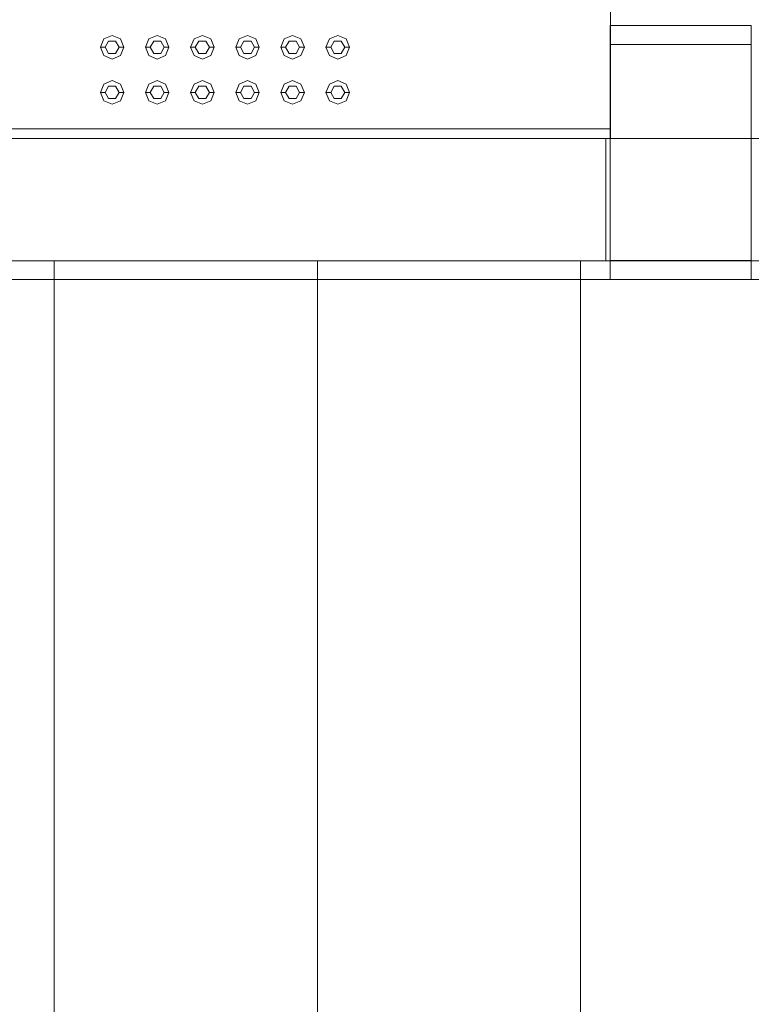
# Model space of a CAD drawing. Header units: millimetres. Extents: x 2 to 902, y -447 to 199.
# Tile 1015 of 1056: x 79.13 to 80.68, y 151.34 to 153.43. Entities that reach past the tile are written whole.
import ezdxf

# ---------------------------------------------------------------- set-up
doc = ezdxf.new("R2010")
doc.units = ezdxf.units.MM
doc.header["$MEASUREMENT"] = 0
for name, color, linetype, lineweight in [('IFC-Elemento construtivo genérico-Contorno', 253, 'Continuous', 5), ('IFC-Escada-Contorno', 32, 'Continuous', 5), ('IFC-Parede padrão-Contorno', 44, 'Continuous', 5), ('IFC-Parede-Contorno', 42, 'Continuous', 5), ('IFC-Pilar-Contorno', 83, 'Continuous', 5), ('IFC-Viga-Contorno', 66, 'Continuous', 5)]:
    doc.layers.add(name, color=color, linetype=linetype, lineweight=lineweight)

msp = doc.modelspace()

# ---------------------------------------------------------------- linework, layer by layer
at = {"layer": 'IFC-Elemento construtivo genérico-Contorno', "color": 7, "lineweight": 5}
for p, q in [((79.3061, 153.394), (79.3238, 153.4013)), ((79.3238, 153.4013), (79.3415, 153.394)), ((79.4021, 153.394), (79.4198, 153.4013)), ((79.4198, 153.4013), (79.4375, 153.394)), ((79.4981, 153.394), (79.5158, 153.4013)), ((79.5158, 153.4013), (79.5335, 153.394)), ((79.5941, 153.394), (79.6118, 153.4013)), ((79.6118, 153.4013), (79.6295, 153.394)), ((79.6901, 153.394), (79.7078, 153.4013)), ((79.7078, 153.4013), (79.7255, 153.394)), ((79.7861, 153.394), (79.8038, 153.4013)), ((79.8038, 153.4013), (79.8215, 153.394)), ((79.2988, 153.3763), (79.3061, 153.394)), ((79.3088, 153.3763), (79.3163, 153.3893)), ((79.3163, 153.3893), (79.3313, 153.3893)), ((79.3313, 153.3893), (79.3388, 153.3763)), ((79.3415, 153.394), (79.3488, 153.3763)), ((79.3948, 153.3763), (79.4021, 153.394)), ((79.4048, 153.3763), (79.4123, 153.3893)), ((79.4123, 153.3893), (79.4273, 153.3893)), ((79.4273, 153.3893), (79.4348, 153.3763)), ((79.4375, 153.394), (79.4448, 153.3763)), ((79.4908, 153.3763), (79.4981, 153.394)), ((79.5008, 153.3763), (79.5083, 153.3893)), ((79.5083, 153.3893), (79.5233, 153.3893)), ((79.5233, 153.3893), (79.5308, 153.3763)), ((79.5335, 153.394), (79.5408, 153.3763)), ((79.5868, 153.3763), (79.5941, 153.394)), ((79.5968, 153.3763), (79.6043, 153.3893)), ((79.6043, 153.3893), (79.6193, 153.3893)), ((79.6193, 153.3893), (79.6268, 153.3763)), ((79.6295, 153.394), (79.6368, 153.3763)), ((79.6828, 153.3763), (79.6901, 153.394)), ((79.6928, 153.3763), (79.7003, 153.3893)), ((79.7003, 153.3893), (79.7153, 153.3893)), ((79.7153, 153.3893), (79.7228, 153.3763)), ((79.7255, 153.394), (79.7328, 153.3763)), ((79.7788, 153.3763), (79.7861, 153.394)), ((79.7888, 153.3763), (79.7963, 153.3893)), ((79.7963, 153.3893), (79.8113, 153.3893)), ((79.8113, 153.3893), (79.8188, 153.3763)), ((79.8215, 153.394), (79.8288, 153.3763)), ((79.2988, 153.3763), (79.3088, 153.3763)), ((79.2988, 153.3763), (79.3061, 153.3586)), ((79.3061, 153.3586), (79.3238, 153.3513)), ((79.3088, 153.3763), (79.3163, 153.3633)), ((79.3163, 153.3633), (79.3313, 153.3633)), ((79.3238, 153.3513), (79.3415, 153.3586)), ((79.3313, 153.3633), (79.3388, 153.3763)), ((79.3388, 153.3763), (79.3488, 153.3763)), ((79.3415, 153.3586), (79.3488, 153.3763)), ((79.3948, 153.3763), (79.4048, 153.3763)), ((79.3948, 153.3763), (79.4021, 153.3586)), ((79.4021, 153.3586), (79.4198, 153.3513)), ((79.4048, 153.3763), (79.4123, 153.3633)), ((79.4123, 153.3633), (79.4273, 153.3633)), ((79.4198, 153.3513), (79.4375, 153.3586)), ((79.4273, 153.3633), (79.4348, 153.3763)), ((79.4348, 153.3763), (79.4448, 153.3763)), ((79.4375, 153.3586), (79.4448, 153.3763)), ((79.4908, 153.3763), (79.5008, 153.3763)), ((79.4908, 153.3763), (79.4981, 153.3586)), ((79.4981, 153.3586), (79.5158, 153.3513)), ((79.5008, 153.3763), (79.5083, 153.3633)), ((79.5083, 153.3633), (79.5233, 153.3633)), ((79.5158, 153.3513), (79.5335, 153.3586)), ((79.5233, 153.3633), (79.5308, 153.3763)), ((79.5308, 153.3763), (79.5408, 153.3763)), ((79.5335, 153.3586), (79.5408, 153.3763)), ((79.5868, 153.3763), (79.5968, 153.3763)), ((79.5868, 153.3763), (79.5941, 153.3586)), ((79.5941, 153.3586), (79.6118, 153.3513)), ((79.5968, 153.3763), (79.6043, 153.3633)), ((79.6043, 153.3633), (79.6193, 153.3633)), ((79.6118, 153.3513), (79.6295, 153.3586)), ((79.6193, 153.3633), (79.6268, 153.3763)), ((79.6268, 153.3763), (79.6368, 153.3763)), ((79.6295, 153.3586), (79.6368, 153.3763)), ((79.6828, 153.3763), (79.6928, 153.3763)), ((79.6828, 153.3763), (79.6901, 153.3586)), ((79.6901, 153.3586), (79.7078, 153.3513)), ((79.6928, 153.3763), (79.7003, 153.3633)), ((79.7003, 153.3633), (79.7153, 153.3633)), ((79.7078, 153.3513), (79.7255, 153.3586)), ((79.7153, 153.3633), (79.7228, 153.3763)), ((79.7228, 153.3763), (79.7328, 153.3763)), ((79.7255, 153.3586), (79.7328, 153.3763)), ((79.7788, 153.3763), (79.7888, 153.3763)), ((79.7788, 153.3763), (79.7861, 153.3586)), ((79.7861, 153.3586), (79.8038, 153.3513)), ((79.7888, 153.3763), (79.7963, 153.3633)), ((79.7963, 153.3633), (79.8113, 153.3633)), ((79.8038, 153.3513), (79.8215, 153.3586)), ((79.8113, 153.3633), (79.8188, 153.3763)), ((79.8188, 153.3763), (79.8288, 153.3763)), ((79.8215, 153.3586), (79.8288, 153.3763)), ((79.2988, 153.2803), (79.3061, 153.298)), ((79.3061, 153.298), (79.3238, 153.3053)), ((79.3088, 153.2803), (79.3163, 153.2933)), ((79.3163, 153.2933), (79.3313, 153.2933)), ((79.3238, 153.3053), (79.3415, 153.298)), ((79.3313, 153.2933), (79.3388, 153.2803)), ((79.3415, 153.298), (79.3488, 153.2803)), ((79.3948, 153.2803), (79.4021, 153.298)), ((79.4021, 153.298), (79.4198, 153.3053)), ((79.4048, 153.2803), (79.4123, 153.2933)), ((79.4123, 153.2933), (79.4273, 153.2933)), ((79.4198, 153.3053), (79.4375, 153.298)), ((79.4273, 153.2933), (79.4348, 153.2803)), ((79.4375, 153.298), (79.4448, 153.2803)), ((79.4908, 153.2803), (79.4981, 153.298)), ((79.4981, 153.298), (79.5158, 153.3053)), ((79.5008, 153.2803), (79.5083, 153.2933)), ((79.5083, 153.2933), (79.5233, 153.2933)), ((79.5158, 153.3053), (79.5335, 153.298)), ((79.5233, 153.2933), (79.5308, 153.2803)), ((79.5335, 153.298), (79.5408, 153.2803)), ((79.5868, 153.2803), (79.5941, 153.298)), ((79.5941, 153.298), (79.6118, 153.3053)), ((79.5968, 153.2803), (79.6043, 153.2933)), ((79.6043, 153.2933), (79.6193, 153.2933)), ((79.6118, 153.3053), (79.6295, 153.298)), ((79.6193, 153.2933), (79.6268, 153.2803)), ((79.6295, 153.298), (79.6368, 153.2803)), ((79.6828, 153.2803), (79.6901, 153.298)), ((79.6901, 153.298), (79.7078, 153.3053)), ((79.6928, 153.2803), (79.7003, 153.2933)), ((79.7003, 153.2933), (79.7153, 153.2933)), ((79.7078, 153.3053), (79.7255, 153.298)), ((79.7153, 153.2933), (79.7228, 153.2803)), ((79.7255, 153.298), (79.7328, 153.2803)), ((79.7788, 153.2803), (79.7861, 153.298)), ((79.7861, 153.298), (79.8038, 153.3053)), ((79.7888, 153.2803), (79.7963, 153.2933)), ((79.7963, 153.2933), (79.8113, 153.2933)), ((79.8038, 153.3053), (79.8215, 153.298)), ((79.8113, 153.2933), (79.8188, 153.2803)), ((79.8215, 153.298), (79.8288, 153.2803)), ((79.2988, 153.2803), (79.3088, 153.2803)), ((79.2988, 153.2803), (79.3061, 153.2626)), ((79.3088, 153.2803), (79.3163, 153.2673)), ((79.3313, 153.2673), (79.3388, 153.2803)), ((79.3388, 153.2803), (79.3488, 153.2803)), ((79.3415, 153.2626), (79.3488, 153.2803)), ((79.3948, 153.2803), (79.4048, 153.2803)), ((79.3948, 153.2803), (79.4021, 153.2626)), ((79.4048, 153.2803), (79.4123, 153.2673)), ((79.4273, 153.2673), (79.4348, 153.2803)), ((79.4348, 153.2803), (79.4448, 153.2803)), ((79.4375, 153.2626), (79.4448, 153.2803)), ((79.4908, 153.2803), (79.5008, 153.2803)), ((79.4908, 153.2803), (79.4981, 153.2626)), ((79.5008, 153.2803), (79.5083, 153.2673)), ((79.5233, 153.2673), (79.5308, 153.2803)), ((79.5308, 153.2803), (79.5408, 153.2803)), ((79.5335, 153.2626), (79.5408, 153.2803)), ((79.5868, 153.2803), (79.5968, 153.2803)), ((79.5868, 153.2803), (79.5941, 153.2626)), ((79.5968, 153.2803), (79.6043, 153.2673)), ((79.6193, 153.2673), (79.6268, 153.2803)), ((79.6268, 153.2803), (79.6368, 153.2803)), ((79.6295, 153.2626), (79.6368, 153.2803)), ((79.6828, 153.2803), (79.6928, 153.2803)), ((79.6828, 153.2803), (79.6901, 153.2626)), ((79.6928, 153.2803), (79.7003, 153.2673)), ((79.7153, 153.2673), (79.7228, 153.2803)), ((79.7228, 153.2803), (79.7328, 153.2803)), ((79.7255, 153.2626), (79.7328, 153.2803)), ((79.7788, 153.2803), (79.7888, 153.2803)), ((79.7788, 153.2803), (79.7861, 153.2626)), ((79.7888, 153.2803), (79.7963, 153.2673)), ((79.8113, 153.2673), (79.8188, 153.2803)), ((79.8188, 153.2803), (79.8288, 153.2803)), ((79.8215, 153.2626), (79.8288, 153.2803)), ((79.3061, 153.2626), (79.3238, 153.2553)), ((79.3163, 153.2673), (79.3313, 153.2673)), ((79.3238, 153.2553), (79.3415, 153.2626)), ((79.4021, 153.2626), (79.4198, 153.2553)), ((79.4123, 153.2673), (79.4273, 153.2673)), ((79.4198, 153.2553), (79.4375, 153.2626)), ((79.4981, 153.2626), (79.5158, 153.2553)), ((79.5083, 153.2673), (79.5233, 153.2673)), ((79.5158, 153.2553), (79.5335, 153.2626)), ((79.5941, 153.2626), (79.6118, 153.2553)), ((79.6043, 153.2673), (79.6193, 153.2673)), ((79.6118, 153.2553), (79.6295, 153.2626)), ((79.6901, 153.2626), (79.7078, 153.2553)), ((79.7003, 153.2673), (79.7153, 153.2673)), ((79.7078, 153.2553), (79.7255, 153.2626)), ((79.7861, 153.2626), (79.8038, 153.2553)), ((79.7963, 153.2673), (79.8113, 153.2673)), ((79.8038, 153.2553), (79.8215, 153.2626))]:
    msp.add_line(p, q, dxfattribs=at)
at = {"layer": 'IFC-Escada-Contorno', "color": 7, "lineweight": 5}
for p, q in [((78.6406, 152.9221), (79.2006, 152.9221)), ((79.2006, 152.9221), (79.7606, 152.9221)), ((79.2006, 149.6244), (79.2006, 152.9221)), ((79.7606, 152.9221), (80.3206, 152.9221)), ((79.7606, 149.6244), (79.7606, 152.9221)), ((80.3206, 152.9221), (80.8806, 152.9221)), ((80.3206, 149.6244), (80.3206, 152.9221)), ((79.2006, 149.6244), (79.2006, 152.8826)), ((79.7606, 149.6244), (79.7606, 152.8826)), ((80.3206, 149.6244), (80.3206, 152.8826))]:
    msp.add_line(p, q, dxfattribs=at)
at = {"layer": 'IFC-Parede padrão-Contorno', "color": 7, "lineweight": 5}
for p, q in [((80.3838, 153.1826), (80.3838, 153.6032)), ((78.6357, 153.2026), (80.3838, 153.2026))]:
    msp.add_line(p, q, dxfattribs=at)
at = {"layer": 'IFC-Parede-Contorno', "color": 7, "lineweight": 5}
for p, q in [((78.1433, 153.1826), (83.0684, 153.1826)), ((78.3247, 152.8826), (79.8371, 152.8826)), ((79.8371, 152.8826), (85.3038, 152.8826))]:
    msp.add_line(p, q, dxfattribs=at)
at = {"layer": 'IFC-Pilar-Contorno', "color": 7, "lineweight": 5}
for p, q in [((80.3837, 153.0907), (80.3837, 153.4226)), ((80.3837, 153.4226), (80.4178, 153.4226)), ((80.4178, 153.4226), (80.4846, 153.4226)), ((80.4846, 153.4226), (80.6837, 153.4226)), ((80.6837, 153.3114), (80.6837, 153.4226)), ((80.3837, 153.3825), (80.5867, 153.3825)), ((80.5867, 153.3825), (80.6505, 153.3825)), ((80.6505, 153.3825), (80.6838, 153.3825)), ((80.6837, 153.0442), (80.6837, 153.3825)), ((80.6837, 153.2545), (80.6837, 153.3114)), ((80.6837, 152.9226), (80.6837, 153.2545)), ((80.3837, 152.8825), (80.3837, 153.2209)), ((80.3837, 152.9795), (80.3837, 153.0907)), ((80.6837, 152.9888), (80.6837, 153.0442)), ((80.3837, 152.9226), (80.3837, 152.9795)), ((80.6837, 152.8825), (80.6837, 152.9888)), ((80.3837, 152.9226), (80.5828, 152.9226)), ((80.5828, 152.9226), (80.6496, 152.9226)), ((80.6496, 152.9226), (80.6837, 152.9226)), ((80.3837, 152.8825), (80.4475, 152.8825)), ((80.4475, 152.8825), (80.4807, 152.8825)), ((80.4807, 152.8825), (80.6837, 152.8825))]:
    msp.add_line(p, q, dxfattribs=at)
at = {"layer": 'IFC-Viga-Contorno', "color": 7, "lineweight": 5}
for p in [(75.6941, 153.1825), (80.3741, 152.9221)]:
    msp.add_line(p, (80.3741, 153.1825), dxfattribs=at)

doc.saveas('drawing.dxf')
